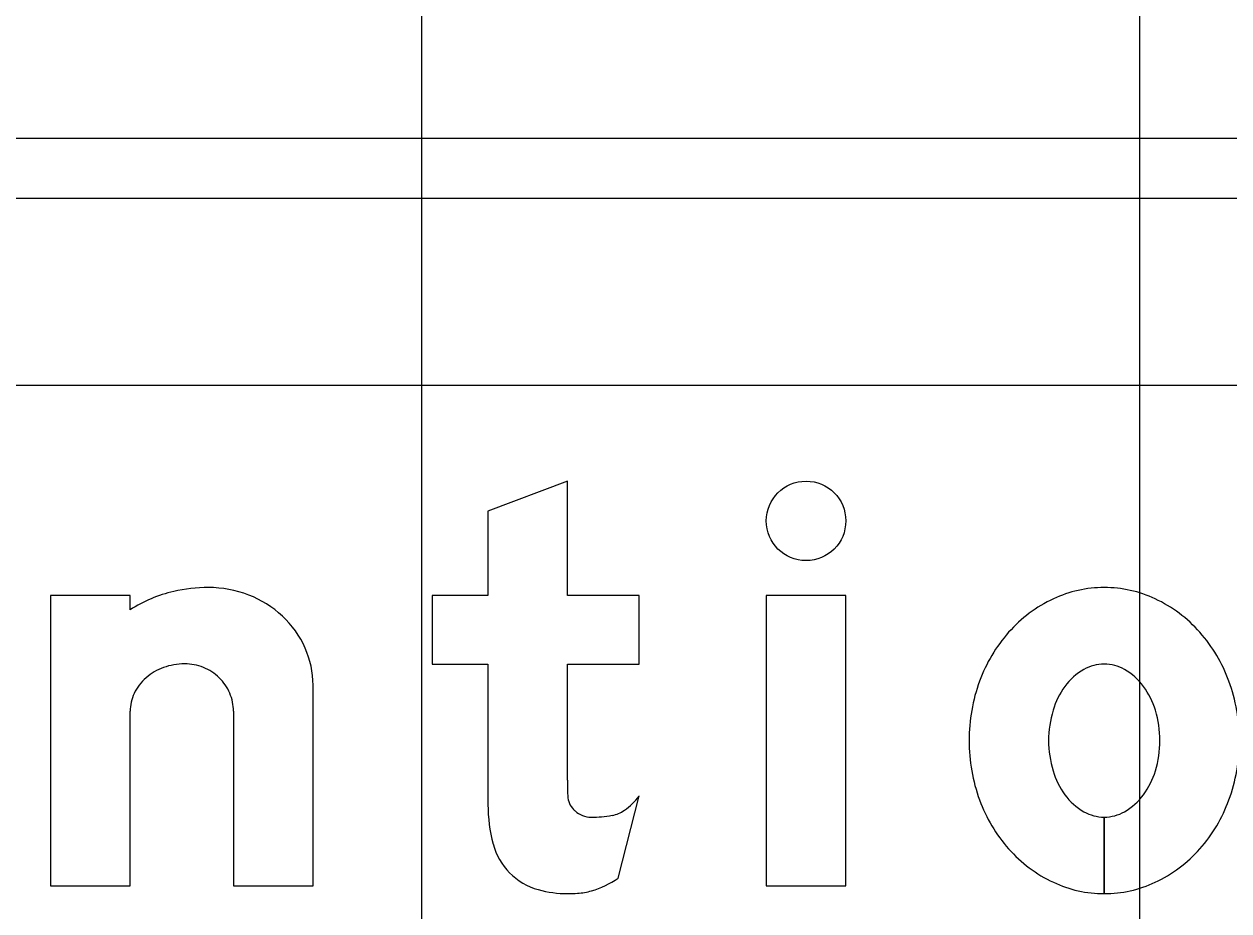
# Model space of a CAD drawing. Extents: x 2193008 to 2198143, y 1236112 to 1237864.
# Drawn here: x 2195475.676 to 2195479.031, y 1237207.642 to 1237210.111 of the extents above; entities that cross this region are included whole.
import ezdxf

# ---------------------------------------------------------------- set-up
doc = ezdxf.new("R2010")
doc.units = 0
for name, color, linetype in [('GSBWFILL', 7, 'Continuous'), ('GSCOLORFILL', 7, 'Continuous'), ('GSOUTLINE', 7, 'Continuous'), ('M-ROADS', 7, 'Continuous')]:
    doc.layers.add(name, color=color, linetype=linetype)

msp = doc.modelspace()

# ---------------------------------------------------------------- linework, layer by layer
at = {"layer": 'GSBWFILL'}
for p, q in [((2195476.2593, 1237208.1977), (2195476.2593, 1237207.712)), ((2195477.3304, 1237207.7326), (2195477.3886, 1237207.9619)), ((2195478.6841, 1237207.6899), (2195478.6841, 1237207.903)), ((2195478.6841, 1237207.903), (2195478.6841, 1237207.6899))]:
    msp.add_line(p, q, dxfattribs=at)
for points in [[(2195477.1893, 1237208.0055), (2195477.1893, 1237208.3293), (2195477.3886, 1237208.3293), (2195477.3886, 1237208.5203), (2195477.1893, 1237208.5203), (2195477.1893, 1237208.8386), (2195476.9679, 1237208.7547), (2195476.9679, 1237208.5203), (2195476.8129, 1237208.5203), (2195476.8129, 1237208.3293), (2195476.9679, 1237208.3293), (2195476.9679, 1237207.9385)], [(2195475.9714, 1237208.4803), (2195475.9714, 1237208.5203), (2195475.7499, 1237208.5203), (2195475.7499, 1237207.712), (2195475.9714, 1237207.712), (2195475.9714, 1237208.1977)], [(2195476.2593, 1237207.712), (2195476.4807, 1237207.712), (2195476.4807, 1237208.2705)]]:
    msp.add_lwpolyline(points, dxfattribs=at)
msp.add_lwpolyline([(2195477.743, 1237207.712), (2195477.9644, 1237207.712), (2195477.9644, 1237208.5203), (2195477.743, 1237208.5203)], close=True, dxfattribs=at)
for centre, radius, start, end in [((2195476.1856, 1237208.144), 0.3987, 103.4695, 122.4943), ((2195476.1894, 1237208.0995), 0.4429, 90, 102.6043), ((2195476.1894, 1237208.2307), 0.3117, 68.8636, 90), ((2195476.1969, 1237208.2501), 0.2909, 46.975, 68.8636), ((2195476.2085, 1237208.2626), 0.2739, 23.9317, 46.975), ((2195476.2265, 1237208.2705), 0.2542, 0, 23.9317), ((2195476.1233, 1237208.1554), 0.1743, 90, 109.8074), ((2195476.1233, 1237208.1899), 0.1399, 68.0808, 90), ((2195476.1044, 1237208.1892), 0.1349, 131.0076, 154.5283), ((2195476.1159, 1237208.1761), 0.1524, 109.8074, 131.0076), ((2195476.1248, 1237208.1937), 0.1358, 45.8298, 68.0808), ((2195476.1272, 1237208.1961), 0.1324, 23.0928, 45.8298), ((2195476.0867, 1237208.1977), 0.1153, 154.5283, 180), ((2195476.1309, 1237208.1977), 0.1284, 0, 23.0928)]:
    msp.add_arc(centre, radius, start, end, dxfattribs=at)
msp.add_ellipse((2195477.8537, 1237208.7279), major_axis=(0, 0.1107), ratio=0.999984, dxfattribs=at)
for centre, major_axis, ratio, start_param, end_param in [((2195478.6841, 1237208.2088), (0, 0.3337), 0.999994, 0, 0.438571), ((2195478.6841, 1237208.2088), (0, 0.3337), 0.999994, 5.844614, 6.283185), ((2195478.7051, 1237208.164), (0, 0.3832), 0.999994, 0.438571, 0.847388), ((2195478.6631, 1237208.164), (0, 0.3832), 0.999994, 5.435798, 5.844614), ((2195478.7379, 1237208.135), (0, 0.427), 0.999994, 0.847388, 1.220117), ((2195478.6303, 1237208.135), (0, 0.427), 0.999994, 5.063069, 5.435798), ((2195478.6841, 1237208.215), (0, 0.1143), 0.999994, 0, 0.517724), ((2195478.6841, 1237208.215), (0, 0.1143), 0.999994, 5.765461, 6.283185), ((2195478.7111, 1237208.1675), (0, 0.169), 0.999994, 0.517724, 0.942), ((2195478.657, 1237208.1675), (0, 0.169), 0.999994, 5.341185, 5.765461), ((2195478.7893, 1237208.1162), (0, 0.4817), 0.999994, 1.220117, 1.570796), ((2195478.7538, 1237208.1365), (0, 0.2217), 0.999994, 0.942, 1.278197), ((2195478.6144, 1237208.1365), (0, 0.2217), 0.999994, 5.004989, 5.341185), ((2195478.5789, 1237208.1162), (0, 0.4817), 0.999994, 4.712389, 5.063069), ((2195478.8212, 1237208.1162), (0, 0.2921), 0.999994, 1.278197, 1.570796), ((2195478.547, 1237208.1162), (0, 0.2921), 0.999994, 4.712389, 5.004989), ((2195478.7893, 1237208.1162), (0, 0.4817), 0.999994, 1.570796, 1.921476), ((2195478.8212, 1237208.1162), (0, 0.2921), 0.999994, 1.570796, 1.863396), ((2195478.547, 1237208.1162), (0, 0.2921), 0.999994, 4.419789, 4.712389), ((2195478.5789, 1237208.1162), (0, 0.4817), 0.999994, 4.361709, 4.712389), ((2195478.7538, 1237208.0959), (0, 0.2217), 0.999994, 1.863396, 2.199593), ((2195478.6144, 1237208.0959), (0, 0.2217), 0.999994, 4.083593, 4.419789), ((2195478.5755, 1237208.0055), (0, 1.3862), 0.999996, 1.570796, 1.606005), ((2195477.2529, 1237207.9674), (0, 0.0637), 0.999996, 1.74085, 2.407828), ((2195477.2429, 1237208.0705), (0, 0.1818), 0.999996, 3.756278, 4.071638), ((2195478.7111, 1237208.0649), (0, 0.169), 0.999994, 2.199593, 2.623869), ((2195478.657, 1237208.0649), (0, 0.169), 0.999994, 3.659317, 4.083593), ((2195477.3976, 1237207.9385), (0, 0.4297), 0.999996, 1.570796, 1.830698), ((2195477.255, 1237207.9697), (0, 0.0667), 0.999996, 2.407828, 3.141593), ((2195477.2999, 1237207.9898), (0, 0.083), 0.999996, 3.310762, 3.756278), ((2195478.7379, 1237208.0974), (0, 0.427), 0.999994, 1.921476, 2.294205), ((2195478.6303, 1237208.0974), (0, 0.427), 0.999994, 3.98898, 4.361709), ((2195477.255, 1237208.2527), (0, 0.3497), 0.999996, 3.141593, 3.310762), ((2195478.6841, 1237208.0174), (0, 0.1143), 0.999994, 2.623869, 3.141593), ((2195478.6841, 1237208.0174), (0, 0.1143), 0.999994, 3.142077, 3.659317), ((2195477.1562, 1237207.8744), (0, 0.1799), 0.999996, 1.830698, 2.869526), ((2195478.7051, 1237208.0684), (0, 0.3832), 0.999994, 2.294205, 2.703022), ((2195478.6631, 1237208.0684), (0, 0.3832), 0.999994, 3.580164, 3.98898), ((2195477.1822, 1237207.9505), (0, 0.2634), 0.999996, 3.427755, 3.738844), ((2195478.6841, 1237208.0236), (0, 0.3337), 0.999994, 2.703022, 3.141593), ((2195478.6841, 1237208.0236), (0, 0.3337), 0.999994, 3.141759, 3.580164), ((2195477.1893, 1237207.9931), (0, 0.3032), 0.999996, 2.869526, 3.141593), ((2195477.1893, 1237208.1266), (0, 0.4367), 0.999996, 3.141593, 3.205734), ((2195477.2058, 1237207.8704), (0, 0.1799), 0.999996, 3.205734, 3.427755)]:
    msp.add_ellipse(centre, major_axis=major_axis, ratio=ratio, start_param=start_param, end_param=end_param, dxfattribs=at)
at = {"layer": 'GSCOLORFILL'}
for p, q in [((2195484.8138, 1237209.7933), (2195469.6623, 1237209.7933)), ((2195469.6623, 1237209.6268), (2195484.8138, 1237209.6268)), ((2195476.2593, 1237208.1977), (2195476.2593, 1237207.712)), ((2195477.3304, 1237207.7326), (2195477.3886, 1237207.9619)), ((2195478.6841, 1237207.6899), (2195478.6841, 1237207.903)), ((2195478.6841, 1237207.903), (2195478.6841, 1237207.6899))]:
    msp.add_line(p, q, dxfattribs=at)
for points in [[(2195477.1893, 1237208.0055), (2195477.1893, 1237208.3293), (2195477.3886, 1237208.3293), (2195477.3886, 1237208.5203), (2195477.1893, 1237208.5203), (2195477.1893, 1237208.8386), (2195476.9679, 1237208.7547), (2195476.9679, 1237208.5203), (2195476.8129, 1237208.5203), (2195476.8129, 1237208.3293), (2195476.9679, 1237208.3293), (2195476.9679, 1237207.9385)], [(2195475.9714, 1237208.4803), (2195475.9714, 1237208.5203), (2195475.7499, 1237208.5203), (2195475.7499, 1237207.712), (2195475.9714, 1237207.712), (2195475.9714, 1237208.1977)], [(2195476.2593, 1237207.712), (2195476.4807, 1237207.712), (2195476.4807, 1237208.2705)]]:
    msp.add_lwpolyline(points, dxfattribs=at)
msp.add_lwpolyline([(2195477.743, 1237207.712), (2195477.9644, 1237207.712), (2195477.9644, 1237208.5203), (2195477.743, 1237208.5203)], close=True, dxfattribs=at)
for centre, radius, start, end in [((2195476.1856, 1237208.144), 0.3987, 103.4695, 122.4943), ((2195476.1894, 1237208.0995), 0.4429, 90, 102.6043), ((2195476.1894, 1237208.2307), 0.3117, 68.8636, 90), ((2195476.1969, 1237208.2501), 0.2909, 46.975, 68.8636), ((2195476.2085, 1237208.2626), 0.2739, 23.9317, 46.975), ((2195476.2265, 1237208.2705), 0.2542, 0, 23.9317), ((2195476.1233, 1237208.1554), 0.1743, 90, 109.8074), ((2195476.1233, 1237208.1899), 0.1399, 68.0808, 90), ((2195476.1044, 1237208.1892), 0.1349, 131.0076, 154.5283), ((2195476.1159, 1237208.1761), 0.1524, 109.8074, 131.0076), ((2195476.1248, 1237208.1937), 0.1358, 45.8298, 68.0808), ((2195476.1272, 1237208.1961), 0.1324, 23.0928, 45.8298), ((2195476.0867, 1237208.1977), 0.1153, 154.5283, 180), ((2195476.1309, 1237208.1977), 0.1284, 0, 23.0928)]:
    msp.add_arc(centre, radius, start, end, dxfattribs=at)
msp.add_ellipse((2195477.8537, 1237208.7279), major_axis=(0, 0.1107), ratio=0.999984, dxfattribs=at)
for centre, major_axis, ratio, start_param, end_param in [((2195478.6841, 1237208.2088), (0, 0.3337), 0.999994, 0, 0.438571), ((2195478.6841, 1237208.2088), (0, 0.3337), 0.999994, 5.844614, 6.283185), ((2195478.7051, 1237208.164), (0, 0.3832), 0.999994, 0.438571, 0.847388), ((2195478.6631, 1237208.164), (0, 0.3832), 0.999994, 5.435798, 5.844614), ((2195478.7379, 1237208.135), (0, 0.427), 0.999994, 0.847388, 1.220117), ((2195478.6303, 1237208.135), (0, 0.427), 0.999994, 5.063069, 5.435798), ((2195478.6841, 1237208.215), (0, 0.1143), 0.999994, 0, 0.517724), ((2195478.6841, 1237208.215), (0, 0.1143), 0.999994, 5.765461, 6.283185), ((2195478.7111, 1237208.1675), (0, 0.169), 0.999994, 0.517724, 0.942), ((2195478.657, 1237208.1675), (0, 0.169), 0.999994, 5.341185, 5.765461), ((2195478.7893, 1237208.1162), (0, 0.4817), 0.999994, 1.220117, 1.570796), ((2195478.7538, 1237208.1365), (0, 0.2217), 0.999994, 0.942, 1.278197), ((2195478.6144, 1237208.1365), (0, 0.2217), 0.999994, 5.004989, 5.341185), ((2195478.5789, 1237208.1162), (0, 0.4817), 0.999994, 4.712389, 5.063069), ((2195478.8212, 1237208.1162), (0, 0.2921), 0.999994, 1.278197, 1.570796), ((2195478.547, 1237208.1162), (0, 0.2921), 0.999994, 4.712389, 5.004989), ((2195478.7893, 1237208.1162), (0, 0.4817), 0.999994, 1.570796, 1.921476), ((2195478.8212, 1237208.1162), (0, 0.2921), 0.999994, 1.570796, 1.863396), ((2195478.547, 1237208.1162), (0, 0.2921), 0.999994, 4.419789, 4.712389), ((2195478.5789, 1237208.1162), (0, 0.4817), 0.999994, 4.361709, 4.712389), ((2195478.7538, 1237208.0959), (0, 0.2217), 0.999994, 1.863396, 2.199593), ((2195478.6144, 1237208.0959), (0, 0.2217), 0.999994, 4.083593, 4.419789), ((2195478.5755, 1237208.0055), (0, 1.3862), 0.999996, 1.570796, 1.606005), ((2195477.2529, 1237207.9674), (0, 0.0637), 0.999996, 1.74085, 2.407828), ((2195477.2429, 1237208.0705), (0, 0.1818), 0.999996, 3.756278, 4.071638), ((2195478.7111, 1237208.0649), (0, 0.169), 0.999994, 2.199593, 2.623869), ((2195478.657, 1237208.0649), (0, 0.169), 0.999994, 3.659317, 4.083593), ((2195477.3976, 1237207.9385), (0, 0.4297), 0.999996, 1.570796, 1.830698), ((2195477.255, 1237207.9697), (0, 0.0667), 0.999996, 2.407828, 3.141593), ((2195477.2999, 1237207.9898), (0, 0.083), 0.999996, 3.310762, 3.756278), ((2195478.7379, 1237208.0974), (0, 0.427), 0.999994, 1.921476, 2.294205), ((2195478.6303, 1237208.0974), (0, 0.427), 0.999994, 3.98898, 4.361709), ((2195477.255, 1237208.2527), (0, 0.3497), 0.999996, 3.141593, 3.310762), ((2195478.6841, 1237208.0174), (0, 0.1143), 0.999994, 2.623869, 3.141593), ((2195478.6841, 1237208.0174), (0, 0.1143), 0.999994, 3.142077, 3.659317), ((2195477.1562, 1237207.8744), (0, 0.1799), 0.999996, 1.830698, 2.869526), ((2195478.7051, 1237208.0684), (0, 0.3832), 0.999994, 2.294205, 2.703022), ((2195478.6631, 1237208.0684), (0, 0.3832), 0.999994, 3.580164, 3.98898), ((2195477.1822, 1237207.9505), (0, 0.2634), 0.999996, 3.427755, 3.738844), ((2195478.6841, 1237208.0236), (0, 0.3337), 0.999994, 2.703022, 3.141593), ((2195478.6841, 1237208.0236), (0, 0.3337), 0.999994, 3.141759, 3.580164), ((2195477.1893, 1237207.9931), (0, 0.3032), 0.999996, 2.869526, 3.141593), ((2195477.1893, 1237208.1266), (0, 0.4367), 0.999996, 3.141593, 3.205734), ((2195477.2058, 1237207.8704), (0, 0.1799), 0.999996, 3.205734, 3.427755)]:
    msp.add_ellipse(centre, major_axis=major_axis, ratio=ratio, start_param=start_param, end_param=end_param, dxfattribs=at)
at = {"layer": 'GSOUTLINE'}
for p, q in [((2195476.2593, 1237208.1977), (2195476.2593, 1237207.712)), ((2195477.3304, 1237207.7326), (2195477.3886, 1237207.9619))]:
    msp.add_line(p, q, dxfattribs=at)
for points in [[(2195477.1893, 1237208.0055), (2195477.1893, 1237208.3293), (2195477.3886, 1237208.3293), (2195477.3886, 1237208.5203), (2195477.1893, 1237208.5203), (2195477.1893, 1237208.8386), (2195476.9679, 1237208.7547), (2195476.9679, 1237208.5203), (2195476.8129, 1237208.5203), (2195476.8129, 1237208.3293), (2195476.9679, 1237208.3293), (2195476.9679, 1237207.9385)], [(2195475.9714, 1237208.4803), (2195475.9714, 1237208.5203), (2195475.7499, 1237208.5203), (2195475.7499, 1237207.712), (2195475.9714, 1237207.712), (2195475.9714, 1237208.1977)], [(2195476.2593, 1237207.712), (2195476.4807, 1237207.712), (2195476.4807, 1237208.2705)]]:
    msp.add_lwpolyline(points, dxfattribs=at)
msp.add_lwpolyline([(2195477.743, 1237207.712), (2195477.9644, 1237207.712), (2195477.9644, 1237208.5203), (2195477.743, 1237208.5203)], close=True, dxfattribs=at)
for centre, radius, start, end in [((2195476.1856, 1237208.144), 0.3987, 103.4695, 122.4943), ((2195476.1894, 1237208.0995), 0.4429, 90, 102.6043), ((2195476.1894, 1237208.2307), 0.3117, 68.8636, 90), ((2195476.1969, 1237208.2501), 0.2909, 46.975, 68.8636), ((2195476.2085, 1237208.2626), 0.2739, 23.9317, 46.975), ((2195476.2265, 1237208.2705), 0.2542, 0, 23.9317), ((2195476.1233, 1237208.1554), 0.1743, 90, 109.8074), ((2195476.1233, 1237208.1899), 0.1399, 68.0808, 90), ((2195476.1044, 1237208.1892), 0.1349, 131.0076, 154.5283), ((2195476.1159, 1237208.1761), 0.1524, 109.8074, 131.0076), ((2195476.1248, 1237208.1937), 0.1358, 45.8298, 68.0808), ((2195476.1272, 1237208.1961), 0.1324, 23.0928, 45.8298), ((2195476.0867, 1237208.1977), 0.1153, 154.5283, 180), ((2195476.1309, 1237208.1977), 0.1284, 0, 23.0928)]:
    msp.add_arc(centre, radius, start, end, dxfattribs=at)
msp.add_ellipse((2195477.8537, 1237208.7279), major_axis=(0, 0.1107), ratio=0.999984, dxfattribs=at)
for centre, major_axis, ratio, start_param, end_param in [((2195478.6841, 1237208.2088), (0, 0.3337), 0.999994, 0, 0.438571), ((2195478.6841, 1237208.2088), (0, 0.3337), 0.999994, 5.844614, 6.283185), ((2195478.7051, 1237208.164), (0, 0.3832), 0.999994, 0.438571, 0.847388), ((2195478.6631, 1237208.164), (0, 0.3832), 0.999994, 5.435798, 5.844614), ((2195478.7379, 1237208.135), (0, 0.427), 0.999994, 0.847388, 1.220117), ((2195478.6303, 1237208.135), (0, 0.427), 0.999994, 5.063069, 5.435798), ((2195478.6841, 1237208.215), (0, 0.1143), 0.999994, 0, 0.517724), ((2195478.6841, 1237208.215), (0, 0.1143), 0.999994, 5.765461, 6.283185), ((2195478.7111, 1237208.1675), (0, 0.169), 0.999994, 0.517724, 0.942), ((2195478.657, 1237208.1675), (0, 0.169), 0.999994, 5.341185, 5.765461), ((2195478.7893, 1237208.1162), (0, 0.4817), 0.999994, 1.220117, 1.570796), ((2195478.7538, 1237208.1365), (0, 0.2217), 0.999994, 0.942, 1.278197), ((2195478.6144, 1237208.1365), (0, 0.2217), 0.999994, 5.004989, 5.341185), ((2195478.5789, 1237208.1162), (0, 0.4817), 0.999994, 4.712389, 5.063069), ((2195478.8212, 1237208.1162), (0, 0.2921), 0.999994, 1.278197, 1.570796), ((2195478.547, 1237208.1162), (0, 0.2921), 0.999994, 4.712389, 5.004989), ((2195478.7893, 1237208.1162), (0, 0.4817), 0.999994, 1.570796, 1.921476), ((2195478.8212, 1237208.1162), (0, 0.2921), 0.999994, 1.570796, 1.863396), ((2195478.547, 1237208.1162), (0, 0.2921), 0.999994, 4.419789, 4.712389), ((2195478.5789, 1237208.1162), (0, 0.4817), 0.999994, 4.361709, 4.712389), ((2195478.7538, 1237208.0959), (0, 0.2217), 0.999994, 1.863396, 2.199593), ((2195478.6144, 1237208.0959), (0, 0.2217), 0.999994, 4.083593, 4.419789), ((2195478.5755, 1237208.0055), (0, 1.3862), 0.999996, 1.570796, 1.606005), ((2195477.2529, 1237207.9674), (0, 0.0637), 0.999996, 1.74085, 2.407828), ((2195477.2429, 1237208.0705), (0, 0.1818), 0.999996, 3.756278, 4.071638), ((2195478.7111, 1237208.0649), (0, 0.169), 0.999994, 2.199593, 2.623869), ((2195478.657, 1237208.0649), (0, 0.169), 0.999994, 3.659317, 4.083593), ((2195477.3976, 1237207.9385), (0, 0.4297), 0.999996, 1.570796, 1.830698), ((2195477.255, 1237207.9697), (0, 0.0667), 0.999996, 2.407828, 3.141593), ((2195477.2999, 1237207.9898), (0, 0.083), 0.999996, 3.310762, 3.756278), ((2195478.7379, 1237208.0974), (0, 0.427), 0.999994, 1.921476, 2.294205), ((2195478.6303, 1237208.0974), (0, 0.427), 0.999994, 3.98898, 4.361709), ((2195477.255, 1237208.2527), (0, 0.3497), 0.999996, 3.141593, 3.310762), ((2195478.6841, 1237208.0174), (0, 0.1143), 0.999994, 2.623869, 3.141593), ((2195478.6841, 1237208.0174), (0, 0.1143), 0.999994, 3.141593, 3.659317), ((2195477.1562, 1237207.8744), (0, 0.1799), 0.999996, 1.830698, 2.869526), ((2195478.7051, 1237208.0684), (0, 0.3832), 0.999994, 2.294205, 2.703022), ((2195478.6631, 1237208.0684), (0, 0.3832), 0.999994, 3.580164, 3.98898), ((2195477.1822, 1237207.9505), (0, 0.2634), 0.999996, 3.427755, 3.738844), ((2195478.6841, 1237208.0236), (0, 0.3337), 0.999994, 2.703022, 3.141593), ((2195478.6841, 1237208.0236), (0, 0.3337), 0.999994, 3.141593, 3.580164), ((2195477.1893, 1237207.9931), (0, 0.3032), 0.999996, 2.869526, 3.141593), ((2195477.1893, 1237208.1266), (0, 0.4367), 0.999996, 3.141593, 3.205734), ((2195477.2058, 1237207.8704), (0, 0.1799), 0.999996, 3.205734, 3.427755)]:
    msp.add_ellipse(centre, major_axis=major_axis, ratio=ratio, start_param=start_param, end_param=end_param, dxfattribs=at)
at = {"layer": 'M-ROADS'}
for p, q in [((2195476.7834, 1237163.1062), (2195476.7834, 1237223.1062)), ((2195478.7834, 1237163.1062), (2195478.7834, 1237223.1062)), ((2195388.7834, 1237209.1062), (2195518.7834, 1237209.1062))]:
    msp.add_line(p, q, dxfattribs=at)

doc.saveas('drawing.dxf')
